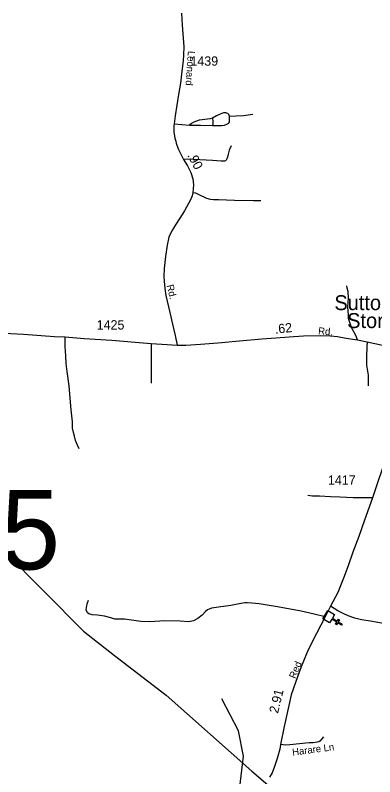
# Model space of a CAD drawing. Extents: x 2220236 to 2384410, y 720751 to 894131.
# Drawn here: x 2303761 to 2308575, y 831981 to 842194 of the extents above; entities that cross this region are included whole.
import ezdxf

# ---------------------------------------------------------------- set-up
doc = ezdxf.new("R2010")
doc.units = 0
doc.layers.add('Default', color=7, linetype='Continuous')

msp = doc.modelspace()

# ---------------------------------------------------------------- linework, layer by layer
at = {"layer": 'Default'}
for p, q in [((2305888, 840737), (2306095, 840721)), ((2305581, 837793), (2305579, 837258))]:
    msp.add_line(p, q, dxfattribs=at)
for points in [[(2305986, 842223), (2305995, 842061), (2306017, 841768), (2306016, 841664), (2306008, 841584), (2305992, 841444), (2305974, 841284), (2305949, 841131), (2305903, 840847), (2305888, 840737), (2305886, 840718), (2305885, 840631), (2305900, 840544), (2305910, 840505), (2305917, 840480), (2305926, 840453), (2305949, 840394), (2306016, 840258), (2306066, 840174), (2306111, 840086), (2306137, 840000), (2306149, 839919), (2306141, 839813), (2306129, 839772), (2306111, 839726), (2306083, 839667), (2306026, 839570), (2305964, 839472), (2305907, 839383), (2305867, 839314), (2305840, 839268), (2305819, 839218), (2305797, 839109), (2305773, 838958), (2305753, 838798), (2305750, 838689), (2305753, 838629), (2305765, 838527), (2305778, 838437), (2305831, 838207), (2305867, 838052), (2305904, 837901), (2305928, 837770)], [(2306630, 840842), (2306619, 840863), (2306607, 840874), (2306596, 840881), (2306579, 840886), (2306549, 840883), (2306504, 840865), (2306455, 840844), (2306401, 840814)], [(2306404, 840716), (2306443, 840714), (2306474, 840715), (2306500, 840715), (2306529, 840716), (2306563, 840719), (2306595, 840732), (2306619, 840746), (2306632, 840771), (2306630, 840792), (2306630, 840822), (2306630, 840842)], [(2306630, 840842), (2306719, 840845), (2306818, 840849), (2306942, 840869)], [(2306401, 840814), (2306369, 840803), (2306298, 840794), (2306263, 840790), (2306226, 840787), (2306190, 840774), (2306153, 840759), (2306121, 840743), (2306095, 840721)], [(2306401, 840814), (2306407, 840769), (2306408, 840739), (2306404, 840716)], [(2306095, 840721), (2306242, 840718), (2306404, 840716)], [(2306652, 840444), (2306627, 840386), (2306613, 840331), (2306604, 840292), (2306596, 840267), (2306585, 840251), (2306576, 840240), (2306564, 840237), (2306519, 840237), (2306404, 840244), (2306234, 840255), (2306071, 840262), (2306016, 840258)], [(2307050, 839706), (2306953, 839706), (2306698, 839710), (2306483, 839717), (2306417, 839719), (2306377, 839724), (2306325, 839738), (2306226, 839784), (2306178, 839806), (2306141, 839813)], [(2308343, 837843), (2308322, 837900), (2308265, 838006), (2308248, 838061), (2308224, 838129), (2308223, 838176), (2308216, 838281), (2308224, 838402), (2308221, 838489), (2308205, 838535), (2308200, 838567)], [(2301496, 838290), (2301666, 838244), (2301833, 838200), (2302040, 838152), (2302324, 838086), (2302502, 838047), (2302642, 838020), (2302769, 837997), (2302956, 837971), (2303089, 837960), (2303150, 837953), (2303448, 837939), (2303872, 837916), (2304285, 837887), (2304428, 837880), (2304682, 837859), (2305053, 837837), (2305365, 837809), (2305581, 837793), (2305796, 837779), (2305928, 837770)], [(2304616, 836381), (2304596, 836427), (2304569, 836489), (2304555, 836549), (2304539, 836597), (2304529, 836656), (2304526, 836743), (2304508, 836900), (2304494, 837058), (2304481, 837222), (2304454, 837417), (2304442, 837522), (2304436, 837628), (2304429, 837751), (2304428, 837880)], [(2305928, 837770), (2306043, 837768), (2306243, 837781), (2306475, 837802), (2306762, 837829), (2307062, 837853), (2307250, 837868), (2307428, 837882), (2307623, 837893), (2307854, 837898), (2307983, 837893), (2308077, 837885), (2308194, 837864), (2308343, 837843), (2308475, 837816), (2308679, 837770), (2308960, 837696), (2309157, 837641)], [(2308475, 837816), (2308468, 837749), (2308467, 837617), (2308465, 837502), (2308473, 837449), (2308487, 837367), (2308489, 837296), (2308485, 837223)], [(2308740, 836308), (2308547, 835722), (2308440, 835424), (2308362, 835202), (2308283, 834995), (2308219, 834808), (2308155, 834645), (2308079, 834452), (2307984, 834267), (2307913, 834125), (2307797, 833901), (2307685, 833683), (2307589, 833456), (2307541, 833323), (2307456, 833078), (2307433, 832979), (2307363, 832657), (2307315, 832414), (2307304, 832352), (2307269, 832228), (2307231, 832118), (2307202, 832036), (2307166, 831974)], [(2308547, 835722), (2308460, 835720), (2308285, 835724), (2308106, 835733), (2307982, 835736), (2307834, 835742), (2307743, 835745), (2307677, 835751)], [(2303617, 835003), (2304675, 833934), (2305089, 833608), (2305781, 833074), (2306930, 832055), (2308477, 830729)], [(2309876, 834535), (2309758, 834457), (2309710, 834427), (2309646, 834384), (2309570, 834333), (2309532, 834295), (2309446, 834159), (2309399, 834100), (2309330, 834029), (2309245, 833951), (2309220, 833935), (2309197, 833928), (2309165, 833933), (2309066, 833948), (2308905, 833990), (2308796, 834015), (2308642, 834047), (2308518, 834070), (2308396, 834086), (2308309, 834107), (2308220, 834139), (2308154, 834169), (2308080, 834208), (2307984, 834267)], [(2307913, 834125), (2307764, 834160), (2307588, 834200), (2307274, 834260), (2307136, 834281), (2307026, 834302), (2306928, 834308), (2306868, 834315), (2306834, 834315), (2306781, 834304), (2306646, 834278), (2306481, 834256), (2306391, 834242), (2306359, 834228), (2306336, 834219), (2306308, 834198), (2306264, 834150), (2306207, 834102), (2306147, 834072), (2306079, 834058), (2305968, 834066), (2305762, 834072), (2305565, 834059), (2305441, 834065), (2305225, 834095), (2305136, 834095), (2305093, 834095), (2305040, 834113), (2304955, 834136), (2304861, 834148), (2304790, 834152), (2304748, 834168), (2304728, 834178), (2304712, 834221), (2304725, 834301), (2304742, 834349)], [(2306757, 831729), (2306819, 832257), (2306749, 832596), (2306528, 833027)], [(2307887, 832516), (2307839, 832458), (2307826, 832450), (2307806, 832444), (2307750, 832435), (2307696, 832434), (2307438, 832410), (2307384, 832407), (2307315, 832414)]]:
    msp.add_lwpolyline(points, dxfattribs=at)
msp.add_lwpolyline([(2308038, 834156), (2308009, 834108), (2308074, 834068), (2308090, 834096), (2308104, 834087), (2308087, 834060), (2308139, 834029), (2308131, 834015), (2308079, 834046), (2308063, 834019), (2308049, 834027), (2308066, 834055), (2308000, 834094), (2307970, 834045), (2307879, 834100), (2307947, 834212)], close=True, dxfattribs=at)

# ---------------------------------------------------------------- texts
for s, height, rotation, p in [('Leonard', 95, 265.9493, (2306074, 841718)), ('.90', 125, 297.8988, (2306062, 840316)), ('Rd.', 95, 284.1059, (2305786, 838570)), ('.62', 125, 5.9193, (2307243, 837922)), ('Rd.', 95, 355.3197, (2307815, 837915)), ('Red', 95, 67.4967, (2307511, 833289)), ('2.91', 125, 76.3068, (2307279, 832823)), ('Harare Ln', 95, 7.4348, (2307476, 832264))]:
    msp.add_text(s, height=height, rotation=rotation, dxfattribs=at).set_placement(p)
for s, height, p in [('1439', 125, (2306106, 841517)), ('Suttons', 200, (2308035, 838239)), ('Store', 200, (2308206, 837999)), ('1425', 125, (2304851, 837979)), ('1417', 125, (2307948, 835898)), ('155', 1066.3, (2301982, 834762))]:
    msp.add_text(s, height=height, dxfattribs=at).set_placement(p)

doc.saveas('drawing.dxf')
